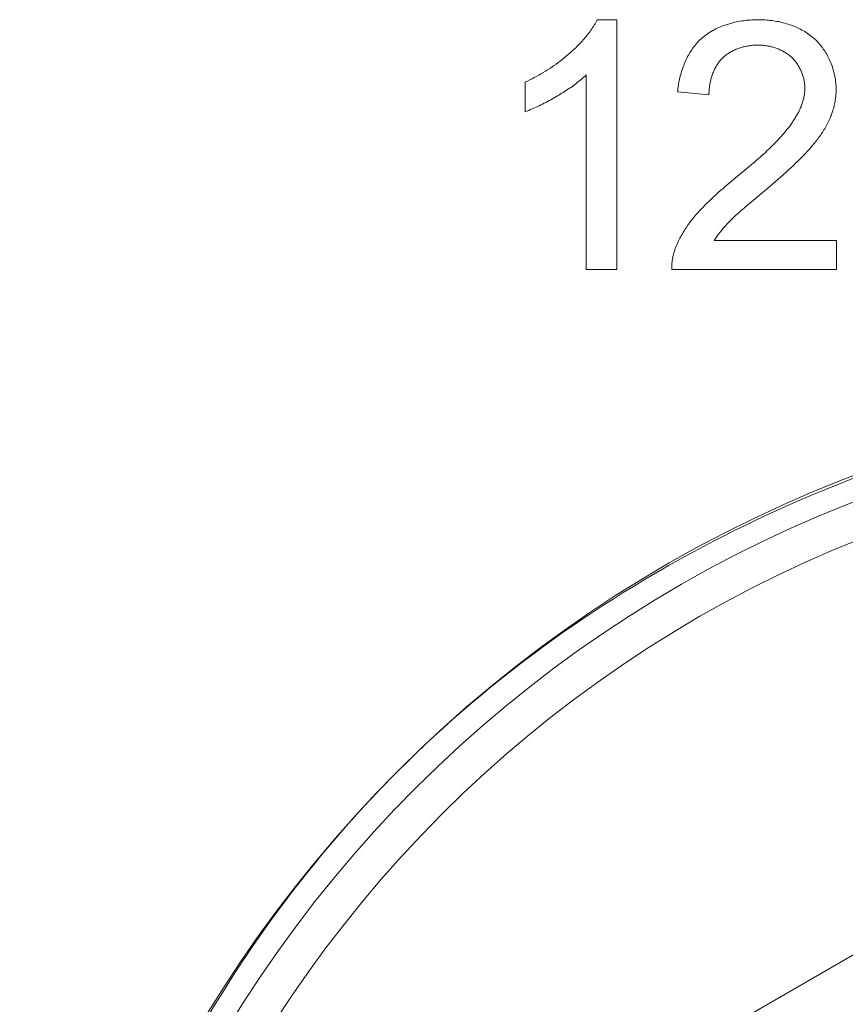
# Model space of a CAD drawing. Header units: millimetres. Extents: x 3925 to 5043, y -86 to 778.
# Tile 283 of 325: x 4825.63 to 4827.31, y 375.94 to 377.93. Entities that reach past the tile are written whole.
import ezdxf

# ---------------------------------------------------------------- set-up
doc = ezdxf.new("R2010")
doc.units = ezdxf.units.MM
doc.header["$LTSCALE"] = 46.255
for name, color, linetype in [('61-8RRB5G101DXF_CONTINUOUS_LINE', 7, 'CONTINUOUS'), ('BNC_75_-BLR-DXF_CONTINUOUS_LINE', 7, 'CONTINUOUS'), ('H30K-IO-LABEDXF_CONTINUOUS_LINE', 7, 'CONTINUOUS'), ('H30K-REAR-CODXF_CONTINUOUS_LINE', 7, 'CONTINUOUS'), ('LABEL-IO-H30DXF_CONTINUOUS_LINE', 7, 'CONTINUOUS')]:
    doc.layers.add(name, color=color, linetype=linetype)

msp = doc.modelspace()

# ---------------------------------------------------------------- linework, layer by layer
at = {"layer": '61-8RRB5G101DXF_CONTINUOUS_LINE', "color": 7, "linetype": 'Continuous', "lineweight": 0}
msp.add_line((4826.5088, 375.5651), (4828.2588, 376.5755), dxfattribs=at)
at = {"layer": 'BNC_75_-BLR-DXF_CONTINUOUS_LINE', "color": 7, "linetype": 'Continuous', "lineweight": 0}
msp.add_arc((4828.2588, 374.5548), 1.5875, 26.1507, 153.8493, dxfattribs=at)
at = {"layer": 'H30K-IO-LABEDXF_CONTINUOUS_LINE', "color": 7, "linetype": 'Continuous', "lineweight": 0}
for p, q in [((4826.8059, 377.9344), (4826.8459, 377.9344)), ((4826.8459, 377.9344), (4826.8459, 377.4271)), ((4826.7838, 377.4271), (4826.7838, 377.8224)), ((4826.6596, 377.7476), (4826.6596, 377.8076)), ((4827.0326, 377.782), (4826.9691, 377.7883)), ((4827.1098, 377.6325), (4827.1189, 377.6402)), ((4827.173, 377.6104), (4827.1626, 377.6014)), ((4827.1157, 377.5621), (4827.1084, 377.5559)), ((4827.0435, 377.4864), (4827.2915, 377.4864)), ((4827.2915, 377.4864), (4827.2915, 377.4271)), ((4826.8459, 377.4271), (4826.7838, 377.4271)), ((4827.2915, 377.4271), (4826.9571, 377.4271)), ((4826.6084, 376.5947), (4826.6392, 376.6189))]:
    msp.add_line(p, q, dxfattribs=at)
for points in [[(4826.7507, 377.8669), (4826.753, 377.869), (4826.7553, 377.8711), (4826.7576, 377.8732), (4826.7599, 377.8753), (4826.7622, 377.8775), (4826.7644, 377.8797), (4826.7667, 377.8819), (4826.7689, 377.8842), (4826.7711, 377.8864), (4826.7732, 377.8887), (4826.7754, 377.891), (4826.7775, 377.8934), (4826.7796, 377.8957), (4826.7816, 377.8981), (4826.7836, 377.9005), (4826.7856, 377.903), (4826.7875, 377.9054), (4826.7895, 377.9079), (4826.7913, 377.9104), (4826.7931, 377.913), (4826.7949, 377.9156), (4826.7966, 377.9182), (4826.7983, 377.9208), (4826.7999, 377.9234), (4826.8015, 377.9261), (4826.803, 377.9289), (4826.8045, 377.9316), (4826.8059, 377.9344)], [(4827.0184, 377.897), (4827.0209, 377.8992), (4827.0236, 377.9012), (4827.0262, 377.9033), (4827.029, 377.9052), (4827.0318, 377.9071), (4827.0346, 377.9089), (4827.0375, 377.9107), (4827.0405, 377.9124), (4827.0435, 377.914), (4827.0465, 377.9155), (4827.0496, 377.917), (4827.0527, 377.9184), (4827.0559, 377.9198), (4827.059, 377.9211), (4827.0623, 377.9223), (4827.0655, 377.9235), (4827.0688, 377.9246), (4827.0721, 377.9256), (4827.0754, 377.9266), (4827.0788, 377.9275), (4827.0821, 377.9284), (4827.0855, 377.9292), (4827.0889, 377.9299), (4827.0923, 377.9306), (4827.0957, 377.9312), (4827.0992, 377.9318), (4827.1026, 377.9323), (4827.106, 377.9327), (4827.1095, 377.9331), (4827.1129, 377.9334), (4827.1163, 377.9337), (4827.1197, 377.934), (4827.1231, 377.9341), (4827.1265, 377.9343), (4827.1299, 377.9344), (4827.1333, 377.9344)], [(4827.1333, 377.9344), (4827.1366, 377.9344), (4827.1399, 377.9343), (4827.1432, 377.9341), (4827.1466, 377.9339), (4827.1499, 377.9337), (4827.1533, 377.9334), (4827.1567, 377.933), (4827.1601, 377.9326), (4827.1634, 377.9322), (4827.1668, 377.9316), (4827.1702, 377.931), (4827.1735, 377.9304), (4827.1769, 377.9297), (4827.1802, 377.9289), (4827.1835, 377.9281), (4827.1869, 377.9272), (4827.1901, 377.9263), (4827.1934, 377.9253), (4827.1967, 377.9242), (4827.1999, 377.9231), (4827.2031, 377.9219), (4827.2062, 377.9206), (4827.2094, 377.9193), (4827.2125, 377.9179), (4827.2155, 377.9165), (4827.2185, 377.915), (4827.2215, 377.9134), (4827.2244, 377.9118), (4827.2273, 377.9101), (4827.2301, 377.9083), (4827.2329, 377.9065), (4827.2356, 377.9046), (4827.2383, 377.9026), (4827.2409, 377.9005), (4827.2435, 377.8984), (4827.246, 377.8963), (4827.2484, 377.894)], [(4826.9691, 377.7883), (4826.9694, 377.7915), (4826.9698, 377.7946), (4826.9702, 377.7978), (4826.9706, 377.8009), (4826.9712, 377.8041), (4826.9717, 377.8073), (4826.9723, 377.8104), (4826.973, 377.8136), (4826.9737, 377.8167), (4826.9745, 377.8199), (4826.9753, 377.8231), (4826.9762, 377.8262), (4826.9772, 377.8293), (4826.9781, 377.8324), (4826.9792, 377.8355), (4826.9803, 377.8386), (4826.9814, 377.8416), (4826.9826, 377.8447), (4826.9839, 377.8477), (4826.9852, 377.8507), (4826.9866, 377.8536), (4826.988, 377.8565), (4826.9894, 377.8594), (4826.991, 377.8622), (4826.9926, 377.865), (4826.9942, 377.8678), (4826.9959, 377.8705), (4826.9977, 377.8732), (4826.9995, 377.8758), (4827.0013, 377.8784), (4827.0033, 377.8809), (4827.0053, 377.8834), (4827.0073, 377.8858), (4827.0094, 377.8882), (4827.0116, 377.8905), (4827.0138, 377.8927), (4827.016, 377.8949), (4827.0184, 377.897)], [(4827.2484, 377.894), (4827.2506, 377.8919), (4827.2528, 377.8896), (4827.2549, 377.8873), (4827.257, 377.885), (4827.259, 377.8825), (4827.261, 377.8801), (4827.2629, 377.8775), (4827.2647, 377.8749), (4827.2665, 377.8723), (4827.2683, 377.8696), (4827.27, 377.8669), (4827.2716, 377.8641), (4827.2732, 377.8613), (4827.2747, 377.8585), (4827.2761, 377.8556), (4827.2775, 377.8527), (4827.2788, 377.8497), (4827.2801, 377.8467), (4827.2813, 377.8437), (4827.2824, 377.8407), (4827.2834, 377.8376), (4827.2844, 377.8346), (4827.2854, 377.8315), (4827.2862, 377.8284), (4827.287, 377.8253), (4827.2877, 377.8222), (4827.2884, 377.819), (4827.2889, 377.8159), (4827.2894, 377.8127), (4827.2898, 377.8096), (4827.2902, 377.8065), (4827.2905, 377.8033), (4827.2907, 377.8002), (4827.2908, 377.7971), (4827.2908, 377.794)], [(4827.1318, 377.8829), (4827.1298, 377.8828), (4827.1277, 377.8828), (4827.1256, 377.8827), (4827.1235, 377.8825), (4827.1214, 377.8824), (4827.1192, 377.8822), (4827.1171, 377.8819), (4827.115, 377.8816), (4827.1129, 377.8813), (4827.1108, 377.8809), (4827.1087, 377.8805), (4827.1065, 377.8801), (4827.1044, 377.8796), (4827.1024, 377.8791), (4827.1003, 377.8785), (4827.0982, 377.8779), (4827.0961, 377.8773), (4827.0941, 377.8766), (4827.0921, 377.8759), (4827.09, 377.8751), (4827.088, 377.8743), (4827.0861, 377.8735), (4827.0841, 377.8726), (4827.0822, 377.8717), (4827.0803, 377.8707), (4827.0784, 377.8697), (4827.0766, 377.8687), (4827.0747, 377.8676), (4827.0729, 377.8665), (4827.0712, 377.8653), (4827.0694, 377.8641), (4827.0678, 377.8629), (4827.0661, 377.8616), (4827.0645, 377.8603), (4827.0629, 377.8589), (4827.0614, 377.8575), (4827.0599, 377.8561)], [(4827.2009, 377.8576), (4827.1994, 377.859), (4827.1978, 377.8603), (4827.1963, 377.8616), (4827.1946, 377.8629), (4827.193, 377.8641), (4827.1913, 377.8653), (4827.1896, 377.8665), (4827.1878, 377.8676), (4827.1861, 377.8687), (4827.1842, 377.8697), (4827.1824, 377.8707), (4827.1805, 377.8717), (4827.1787, 377.8726), (4827.1767, 377.8734), (4827.1748, 377.8743), (4827.1729, 377.8751), (4827.1709, 377.8758), (4827.1689, 377.8766), (4827.1669, 377.8772), (4827.1649, 377.8779), (4827.1628, 377.8785), (4827.1608, 377.8791), (4827.1588, 377.8796), (4827.1567, 377.8801), (4827.1546, 377.8805), (4827.1526, 377.8809), (4827.1505, 377.8813), (4827.1484, 377.8816), (4827.1463, 377.8819), (4827.1442, 377.8822), (4827.1422, 377.8824), (4827.1401, 377.8825), (4827.138, 377.8827), (4827.1359, 377.8828), (4827.1339, 377.8828), (4827.1318, 377.8829)], [(4826.6596, 377.8076), (4826.6643, 377.8098), (4826.669, 377.8121), (4826.6736, 377.8144), (4826.6782, 377.8169), (4826.6828, 377.8193), (4826.6873, 377.8218), (4826.6918, 377.8244), (4826.6963, 377.8271), (4826.7008, 377.8298), (4826.7052, 377.8325), (4826.7095, 377.8354), (4826.7139, 377.8382), (4826.7181, 377.8412), (4826.7224, 377.8442), (4826.7266, 377.8472), (4826.7307, 377.8504), (4826.7348, 377.8535), (4826.7389, 377.8568), (4826.7429, 377.8601), (4826.7468, 377.8635), (4826.7507, 377.8669)], [(4827.0599, 377.8561), (4827.0584, 377.8546), (4827.057, 377.853), (4827.0556, 377.8515), (4827.0543, 377.8499), (4827.053, 377.8482), (4827.0518, 377.8465), (4827.0506, 377.8448), (4827.0494, 377.8431), (4827.0483, 377.8413), (4827.0472, 377.8395), (4827.0462, 377.8376), (4827.0452, 377.8357), (4827.0442, 377.8338), (4827.0433, 377.8319), (4827.0424, 377.83), (4827.0416, 377.828), (4827.0408, 377.826), (4827.04, 377.824), (4827.0393, 377.822), (4827.0386, 377.8199), (4827.038, 377.8178), (4827.0374, 377.8158), (4827.0368, 377.8137), (4827.0363, 377.8116), (4827.0358, 377.8095), (4827.0353, 377.8074), (4827.0349, 377.8052), (4827.0345, 377.8031), (4827.0341, 377.801), (4827.0338, 377.7989), (4827.0336, 377.7967), (4827.0333, 377.7946), (4827.0331, 377.7925), (4827.0329, 377.7904), (4827.0328, 377.7883), (4827.0327, 377.7862), (4827.0326, 377.7841), (4827.0326, 377.782)], [(4827.2273, 377.7954), (4827.2273, 377.7973), (4827.2272, 377.7993), (4827.2271, 377.8012), (4827.2269, 377.8032), (4827.2267, 377.8051), (4827.2264, 377.8071), (4827.2261, 377.809), (4827.2258, 377.811), (4827.2254, 377.8129), (4827.2249, 377.8148), (4827.2244, 377.8168), (4827.2239, 377.8187), (4827.2233, 377.8206), (4827.2227, 377.8225), (4827.222, 377.8244), (4827.2213, 377.8263), (4827.2206, 377.8282), (4827.2198, 377.83), (4827.219, 377.8318), (4827.2181, 377.8336), (4827.2172, 377.8354), (4827.2163, 377.8372), (4827.2153, 377.839), (4827.2143, 377.8407), (4827.2132, 377.8424), (4827.2121, 377.844), (4827.211, 377.8457), (4827.2099, 377.8473), (4827.2087, 377.8489), (4827.2075, 377.8504), (4827.2062, 377.8519), (4827.2049, 377.8534), (4827.2036, 377.8548), (4827.2023, 377.8562), (4827.2009, 377.8576)], [(4826.7838, 377.8224), (4826.7813, 377.8201), (4826.7788, 377.8177), (4826.7762, 377.8154), (4826.7735, 377.8132), (4826.7709, 377.8109), (4826.7682, 377.8087), (4826.7655, 377.8066), (4826.7627, 377.8045), (4826.7599, 377.8024), (4826.7571, 377.8003), (4826.7543, 377.7983), (4826.7514, 377.7963), (4826.7486, 377.7944), (4826.7457, 377.7924), (4826.7428, 377.7905), (4826.7398, 377.7887), (4826.7369, 377.7868), (4826.7339, 377.785), (4826.731, 377.7832), (4826.728, 377.7814), (4826.725, 377.7796)], [(4827.198, 377.7206), (4827.1994, 377.7224), (4827.2007, 377.7242), (4827.202, 377.7261), (4827.2032, 377.7279), (4827.2045, 377.7298), (4827.2057, 377.7317), (4827.207, 377.7337), (4827.2082, 377.7356), (4827.2093, 377.7376), (4827.2105, 377.7396), (4827.2116, 377.7416), (4827.2127, 377.7436), (4827.2138, 377.7456), (4827.2148, 377.7477), (4827.2158, 377.7497), (4827.2168, 377.7518), (4827.2178, 377.7539), (4827.2187, 377.756), (4827.2195, 377.7581), (4827.2204, 377.7603), (4827.2212, 377.7624), (4827.2219, 377.7645), (4827.2226, 377.7667), (4827.2233, 377.7689), (4827.2239, 377.771), (4827.2245, 377.7732), (4827.225, 377.7754), (4827.2255, 377.7776), (4827.2259, 377.7798), (4827.2263, 377.782), (4827.2266, 377.7843), (4827.2268, 377.7865), (4827.227, 377.7887), (4827.2272, 377.7909), (4827.2273, 377.7931), (4827.2273, 377.7954)], [(4827.2908, 377.794), (4827.2908, 377.7914), (4827.2907, 377.7889), (4827.2906, 377.7863), (4827.2905, 377.7838), (4827.2902, 377.7812), (4827.29, 377.7787), (4827.2897, 377.7762), (4827.2894, 377.7736), (4827.289, 377.7711), (4827.2886, 377.7686), (4827.2881, 377.7661), (4827.2876, 377.7635), (4827.287, 377.761), (4827.2865, 377.7585), (4827.2858, 377.7561), (4827.2851, 377.7536), (4827.2844, 377.7511), (4827.2837, 377.7487), (4827.2829, 377.7463), (4827.2821, 377.7438), (4827.2812, 377.7414), (4827.2803, 377.7391), (4827.2794, 377.7367), (4827.2784, 377.7344)], [(4826.725, 377.7796), (4826.7217, 377.7777), (4826.7184, 377.7758), (4826.7151, 377.7739), (4826.7117, 377.772), (4826.7083, 377.7702), (4826.705, 377.7683), (4826.7016, 377.7665), (4826.6982, 377.7647), (4826.6948, 377.763), (4826.6913, 377.7613), (4826.6879, 377.7596), (4826.6844, 377.758), (4826.6809, 377.7564), (4826.6774, 377.7548), (4826.6739, 377.7533), (4826.6704, 377.7518), (4826.6668, 377.7504), (4826.6632, 377.749), (4826.6596, 377.7476)], [(4827.2784, 377.7344), (4827.2772, 377.7316), (4827.276, 377.7289), (4827.2747, 377.7262), (4827.2734, 377.7236), (4827.272, 377.7209), (4827.2706, 377.7183), (4827.2691, 377.7157), (4827.2676, 377.7131), (4827.2661, 377.7106), (4827.2645, 377.7081), (4827.2629, 377.7055), (4827.2612, 377.7031), (4827.2595, 377.7006), (4827.2578, 377.6981), (4827.256, 377.6957), (4827.2543, 377.6933), (4827.2525, 377.6909), (4827.2506, 377.6885), (4827.2488, 377.6862), (4827.2469, 377.6839), (4827.245, 377.6816), (4827.2431, 377.6793), (4827.2411, 377.677), (4827.2392, 377.6747), (4827.2372, 377.6725)], [(4827.1189, 377.6402), (4827.1235, 377.6441), (4827.128, 377.648), (4827.1325, 377.6519), (4827.137, 377.6558), (4827.1415, 377.6598), (4827.1459, 377.6638), (4827.1502, 377.6679), (4827.1546, 377.672), (4827.1588, 377.6761), (4827.1631, 377.6803), (4827.1672, 377.6845), (4827.1713, 377.6888), (4827.1754, 377.6932), (4827.1794, 377.6976), (4827.1833, 377.702), (4827.1871, 377.7066), (4827.1908, 377.7112), (4827.1945, 377.7158), (4827.198, 377.7206)], [(4827.2372, 377.6725), (4827.2326, 377.6674), (4827.2279, 377.6624), (4827.2232, 377.6574), (4827.2183, 377.6525), (4827.2135, 377.6477), (4827.2085, 377.6429), (4827.2036, 377.6381), (4827.1986, 377.6334), (4827.1935, 377.6288), (4827.1884, 377.6241), (4827.1833, 377.6195), (4827.1781, 377.615), (4827.173, 377.6104)], [(4827.0739, 377.6029), (4827.0825, 377.61), (4827.1098, 377.6325)], [(4827.0057, 377.5374), (4827.0093, 377.5416), (4827.013, 377.5457), (4827.0168, 377.5498), (4827.0206, 377.5539), (4827.0245, 377.5578), (4827.0284, 377.5618), (4827.0324, 377.5657), (4827.0364, 377.5696), (4827.0405, 377.5734), (4827.0446, 377.5772), (4827.0487, 377.581), (4827.0528, 377.5847), (4827.057, 377.5884), (4827.0612, 377.5921), (4827.0654, 377.5957), (4827.0697, 377.5993), (4827.0739, 377.6029)], [(4827.1626, 377.6014), (4827.1468, 377.588), (4827.1416, 377.5836)], [(4827.1416, 377.5836), (4827.1305, 377.5744), (4827.1157, 377.5621)], [(4827.1084, 377.5559), (4827.1047, 377.5528), (4827.1011, 377.5497), (4827.0975, 377.5465), (4827.0939, 377.5433), (4827.0904, 377.5401), (4827.0868, 377.5368), (4827.0833, 377.5335), (4827.0799, 377.5302), (4827.0765, 377.5269), (4827.0731, 377.5234), (4827.0698, 377.52)], [(4826.9644, 377.4702), (4826.9656, 377.4733), (4826.9668, 377.4763), (4826.9681, 377.4794), (4826.9695, 377.4824), (4826.9709, 377.4853), (4826.9724, 377.4883), (4826.9739, 377.4912), (4826.9754, 377.4941), (4826.977, 377.497), (4826.9787, 377.4999), (4826.9804, 377.5027), (4826.9821, 377.5056), (4826.9839, 377.5083), (4826.9857, 377.5111), (4826.9875, 377.5139), (4826.9894, 377.5166), (4826.9913, 377.5193), (4826.9933, 377.5219), (4826.9953, 377.5246), (4826.9973, 377.5272), (4826.9994, 377.5298), (4827.0014, 377.5323), (4827.0035, 377.5349), (4827.0057, 377.5374)], [(4827.0698, 377.52), (4827.0681, 377.5183), (4827.0665, 377.5165), (4827.0649, 377.5147), (4827.0634, 377.513), (4827.0618, 377.5112), (4827.0603, 377.5094), (4827.0588, 377.5075), (4827.0573, 377.5057), (4827.0558, 377.5038), (4827.0543, 377.502), (4827.0529, 377.5001), (4827.0515, 377.4982), (4827.0501, 377.4962), (4827.0487, 377.4943), (4827.0474, 377.4923), (4827.0461, 377.4904), (4827.0448, 377.4884), (4827.0435, 377.4864)], [(4826.9571, 377.4271), (4826.9571, 377.429), (4826.957, 377.4309), (4826.9571, 377.4328), (4826.9571, 377.4347), (4826.9572, 377.4366), (4826.9574, 377.4385), (4826.9575, 377.4404), (4826.9577, 377.4424), (4826.9579, 377.4443), (4826.9582, 377.4462), (4826.9585, 377.4481), (4826.9588, 377.45), (4826.9591, 377.4518), (4826.9595, 377.4537), (4826.9599, 377.4556), (4826.9604, 377.4575), (4826.9609, 377.4593), (4826.9614, 377.4612), (4826.9619, 377.463), (4826.9625, 377.4648), (4826.9631, 377.4666), (4826.9637, 377.4684), (4826.9644, 377.4702)], [(4827.2297, 376.9646), (4827.2455, 376.9713), (4827.2612, 376.9778), (4827.277, 376.9843), (4827.2929, 376.9906), (4827.3088, 376.9969), (4827.3247, 377.003), (4827.3406, 377.0091), (4827.3566, 377.015), (4827.3726, 377.0209)], [(4827.0024, 376.8551), (4827.0227, 376.8659), (4827.043, 376.8766), (4827.0634, 376.8871), (4827.0839, 376.8974), (4827.1045, 376.9075), (4827.1252, 376.9175), (4827.146, 376.9273), (4827.1668, 376.9369), (4827.1877, 376.9463), (4827.2087, 376.9556), (4827.2297, 376.9646)], [(4826.9001, 376.7969), (4826.9128, 376.8044), (4826.9254, 376.8119), (4826.9382, 376.8193), (4826.9509, 376.8266), (4826.9638, 376.8338), (4826.9766, 376.841), (4826.9895, 376.8481), (4827.0024, 376.8551)], [(4826.6392, 376.6189), (4826.6585, 376.6337), (4826.6779, 376.6483), (4826.6974, 376.6628), (4826.7171, 376.677), (4826.737, 376.6911), (4826.7569, 376.705), (4826.777, 376.7187), (4826.7972, 376.7322), (4826.8176, 376.7455), (4826.838, 376.7586), (4826.8586, 376.7716), (4826.8793, 376.7843), (4826.9001, 376.7969)], [(4826.3298, 376.3347), (4826.3478, 376.354), (4826.3659, 376.3732), (4826.3842, 376.3921), (4826.4027, 376.4108), (4826.4206, 376.4285), (4826.4386, 376.4459), (4826.4568, 376.4632), (4826.4751, 376.4803), (4826.4937, 376.4972), (4826.5124, 376.5139), (4826.5313, 376.5305), (4826.5503, 376.5468), (4826.5695, 376.563), (4826.5889, 376.5789), (4826.6084, 376.5947)], [(4826.1123, 376.062), (4826.1266, 376.0825), (4826.1411, 376.1028), (4826.1558, 376.1229), (4826.1707, 376.143), (4826.1858, 376.1628), (4826.201, 376.1826), (4826.2165, 376.2021), (4826.2321, 376.2215), (4826.2479, 376.2408), (4826.2639, 376.2599), (4826.2801, 376.2789), (4826.2965, 376.2976), (4826.3131, 376.3163), (4826.3298, 376.3347)], [(4826.0671, 375.9945), (4826.0734, 376.0043), (4826.0798, 376.014), (4826.0862, 376.0236), (4826.0927, 376.0333), (4826.0992, 376.0429), (4826.1057, 376.0525), (4826.1123, 376.062)], [(4825.9291, 375.7552), (4825.9396, 375.7757), (4825.9504, 375.7961), (4825.9613, 375.8164), (4825.9724, 375.8365), (4825.9836, 375.8566), (4825.995, 375.8766), (4826.0066, 375.8965), (4826.0184, 375.9163), (4826.0303, 375.9361), (4826.0424, 375.9557), (4826.0547, 375.9751), (4826.0671, 375.9945)]]:
    msp.add_lwpolyline(points, dxfattribs=at)
at = {"layer": 'H30K-REAR-CODXF_CONTINUOUS_LINE', "color": 7, "linetype": 'Continuous', "lineweight": 0}
for radius in [2.575, 2.5]:
    msp.add_circle((4828.2588, 374.5548), radius, dxfattribs=at)
at = {"layer": 'LABEL-IO-H30DXF_CONTINUOUS_LINE', "color": 7, "linetype": 'Continuous', "lineweight": 0}
msp.add_circle((4828.2588, 374.5548), 2.625, dxfattribs=at)

doc.saveas('drawing.dxf')
